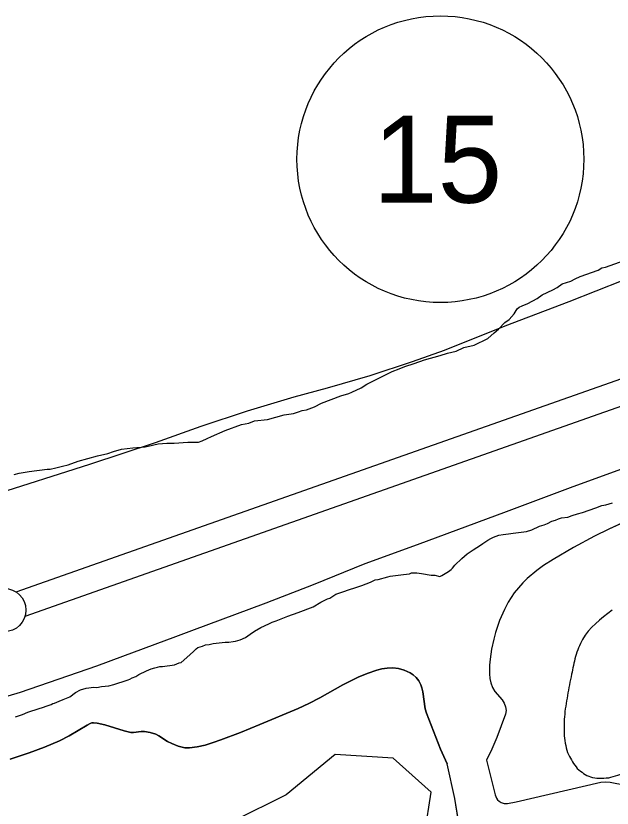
# Model space of a CAD drawing. Extents: x 3177385 to 3215275, y 903885 to 929304.
# Drawn here: x 3184020 to 3184706, y 912619 to 913531 of the extents above; entities that cross this region are included whole.
import ezdxf

# ---------------------------------------------------------------- set-up
doc = ezdxf.new("R2010")
doc.units = 0
for name, color, linetype in [('V-BORW-LINE', 7, 'Continuous'), ('V-LEVE-TOET', 7, 'Continuous'), ('V-ROAD-IDEN', 7, 'Continuous'), ('V-SITE-VEGE', 7, 'Continuous'), ('V-SURV-LINE', 7, 'Continuous'), ('V-TOPO-SHOR', 7, 'Continuous')]:
    doc.layers.add(name, color=color, linetype=linetype)

msp = doc.modelspace()

# ---------------------------------------------------------------- linework, layer by layer
at = {"layer": 'V-BORW-LINE'}
for points in [[(3184386.99, 912680.99), (3184330.52, 912634.46)], [(3184453.7, 912676.64), (3184386.99, 912680.99)], [(3184497.54, 912637.71), (3184453.7, 912676.64)], [(3184490.39, 912590.67), (3184497.54, 912637.71)], [(3184330.52, 912634.46), (3184270.52, 912604.68)]]:
    msp.add_lwpolyline(points, dxfattribs=at)
for points in [[(3184705.72, 912847.03), (3184671.57, 912813.29), (3184663.45, 912793.65)], [(3184663.45, 912793.65), (3184659.02, 912773.24), (3184654.34, 912748.76)], [(3184654.34, 912748.76), (3184650.85, 912724.26), (3184650.42, 912702.59)], [(3184650.42, 912702.59), (3184655.54, 912680.86), (3184665.59, 912664.83)], [(3184665.59, 912664.83), (3184680.74, 912655.11), (3184701.74, 912654.22)], [(3184701.74, 912654.22), (3184722.35, 912660.34), (3184748.01, 912671.69)]]:
    msp.add_spline(points, degree=3, dxfattribs=at)
at = {"layer": 'V-LEVE-TOET'}
for points in [[(3183361.76, 912820.55), (3183432.93, 912836.03), (3183504.29, 912850.55), (3183547.41, 912858.84), (3183652.27, 912883.83), (3183756.76, 912910.35), (3183846.44, 912935.23), (3183930.55, 912960.24), (3183991.15, 912979.25), (3184104.67, 913015.12), (3184180.29, 913039.95), (3184233.05, 913058.93), (3184286.32, 913076.45), (3184340.04, 913092.49), (3184378.17, 913102.91), (3184427.37, 913117.27), (3184476.09, 913133.15), (3184512.69, 913146.2), (3184582.49, 913174.42), (3184656.35, 913202.45), (3184718.25, 913226.78)], [(3184729.19, 913013.89), (3184660.52, 912988.97), (3184583.81, 912960.3), (3184481.49, 912922.25), (3184421.18, 912900.52), (3184361.68, 912876.12), (3184307.13, 912855.18), (3184221.75, 912823.2), (3184203.25, 912816.49), (3184142.57, 912793.77), (3184112.48, 912782.76), (3184024.84, 912752.46), (3183958.17, 912732.65), (3183919.93, 912722.03), (3183853.52, 912704.23), (3183820.11, 912694.81), (3183723.21, 912670.54), (3183697.92, 912664.02), (3183637.08, 912650.8), (3183604.86, 912643.17), (3183556.88, 912632.76), (3183509.25, 912620.8), (3183494.82, 912616.84)]]:
    msp.add_lwpolyline(points, dxfattribs=at)
at = {"layer": 'V-ROAD-IDEN'}
msp.add_circle((3184508.13, 913366.11), 165, dxfattribs=at)
msp.add_circle((3184508.13, 913366.11), 165, dxfattribs=at)
at = {"layer": 'V-SITE-VEGE'}
for p, q in [((3184671.68, 912959.56), (3184687.05, 912964.8)), ((3184687.05, 912964.8), (3184693.7, 912967.42)), ((3184693.7, 912967.42), (3184698.31, 912968.48)), ((3184698.31, 912968.48), (3184706, 912970.58)), ((3184654.77, 912954.31), (3184659.9, 912955.89)), ((3184659.9, 912955.89), (3184666.04, 912957.98)), ((3184666.04, 912957.98), (3184671.68, 912959.56)), ((3184734.15, 912955.1), (3184701.99, 912940.29)), ((3184627.63, 912945.39), (3184631.21, 912946.96)), ((3184631.21, 912946.96), (3184636.33, 912949.56)), ((3184636.33, 912949.56), (3184640.43, 912950.61)), ((3184640.43, 912950.61), (3184644.01, 912952.18)), ((3184644.01, 912952.18), (3184647.6, 912953.23)), ((3184647.6, 912953.23), (3184654.77, 912954.31)), ((3184591.76, 912935.9), (3184607.15, 912937.55)), ((3184607.15, 912937.55), (3184613.29, 912939.64)), ((3184613.29, 912939.64), (3184621.99, 912943.81)), ((3184621.99, 912943.81), (3184627.63, 912945.39)), ((3184701.99, 912940.29), (3184685.46, 912932.22)), ((3184556.93, 912923.85), (3184562.55, 912927.48)), ((3184562.55, 912927.48), (3184566.13, 912929.56)), ((3184566.13, 912929.56), (3184569.2, 912931.12)), ((3184569.2, 912931.12), (3184575.35, 912933.22)), ((3184575.35, 912933.22), (3184580.48, 912934.28)), ((3184580.48, 912934.28), (3184586.63, 912934.84)), ((3184586.63, 912934.84), (3184591.76, 912935.9)), ((3184685.46, 912932.22), (3184661.38, 912919.37)), ((3184545.69, 912916.58), (3184554.38, 912921.77)), ((3184554.38, 912921.77), (3184556.93, 912923.85)), ((3184661.38, 912919.37), (3184637.72, 912905.43)), ((3184532.92, 912906.74), (3184539.05, 912911.91)), ((3184539.05, 912911.91), (3184545.69, 912916.58)), ((3184524.76, 912898.98), (3184532.92, 912906.74)), ((3184637.72, 912905.43), (3184626.88, 912898.4)), ((3184509.96, 912887.07), (3184517.63, 912891.74)), ((3184517.63, 912891.74), (3184520.69, 912893.81)), ((3184520.69, 912893.81), (3184522.22, 912895.37)), ((3184522.22, 912895.37), (3184524.76, 912898.98)), ((3184619.12, 912892.78), (3184608.08, 912883.5)), ((3184626.88, 912898.4), (3184619.12, 912892.78)), ((3184427.87, 912879.3), (3184432.99, 912881.9)), ((3184432.99, 912881.9), (3184436.58, 912882.44)), ((3184436.58, 912882.44), (3184447.85, 912885.6)), ((3184447.85, 912885.6), (3184450.41, 912886.13)), ((3184450.41, 912886.13), (3184465.8, 912888.3)), ((3184465.8, 912888.3), (3184472.47, 912888.86)), ((3184472.47, 912888.86), (3184475.03, 912889.9)), ((3184475.03, 912889.9), (3184481.19, 912889.94)), ((3184481.19, 912889.94), (3184486.33, 912889.47)), ((3184486.33, 912889.47), (3184497.63, 912887.49)), ((3184497.63, 912887.49), (3184501.74, 912887.52)), ((3184501.74, 912887.52), (3184507.4, 912886.02)), ((3184507.4, 912886.02), (3184509.96, 912887.07)), ((3184608.08, 912883.5), (3184602.84, 912878.36)), ((3184408.41, 912872.49), (3184417.63, 912875.64)), ((3184417.63, 912875.64), (3184427.87, 912879.3)), ((3184597.8, 912872.81), (3184593.15, 912866.97)), ((3184602.84, 912878.36), (3184597.8, 912872.81)), ((3184384.35, 912863.08), (3184387.92, 912865.67)), ((3184387.92, 912865.67), (3184394.58, 912867.77)), ((3184394.58, 912867.77), (3184404.82, 912871.44)), ((3184404.82, 912871.44), (3184408.41, 912872.49)), ((3184593.15, 912866.97), (3184586.16, 912856.34)), ((3184361.84, 912851.11), (3184370.53, 912856.31)), ((3184370.53, 912856.31), (3184378.21, 912859.96)), ((3184378.21, 912859.96), (3184380.77, 912861)), ((3184380.77, 912861), (3184384.35, 912863.08)), ((3184586.16, 912856.34), (3184581.74, 912848.03)), ((3184344.44, 912844.32), (3184361.84, 912851.11)), ((3184581.74, 912848.03), (3184576.18, 912835.04)), ((3184319.35, 912834.9), (3184332.66, 912840.13)), ((3184332.66, 912840.13), (3184344.44, 912844.32)), ((3184301.43, 912827.08), (3184310.64, 912831.25)), ((3184310.64, 912831.25), (3184314.74, 912833.33)), ((3184314.74, 912833.33), (3184319.35, 912834.9)), ((3184576.18, 912835.04), (3184571.56, 912821.48)), ((3184286.61, 912817.73), (3184289.16, 912819.29)), ((3184289.16, 912819.29), (3184294.27, 912822.92)), ((3184294.27, 912822.92), (3184301.43, 912827.08)), ((3184571.56, 912821.48), (3184569.42, 912813.82)), ((3184246.63, 912808.72), (3184260.48, 912810.36)), ((3184260.48, 912810.36), (3184264.58, 912810.39)), ((3184264.58, 912810.39), (3184269.71, 912810.94)), ((3184269.71, 912810.94), (3184272.28, 912811.47)), ((3184272.28, 912811.47), (3184277.92, 912813.05)), ((3184277.92, 912813.05), (3184284.06, 912815.66)), ((3184284.06, 912815.66), (3184286.61, 912817.73)), ((3184569.42, 912813.82), (3184567.02, 912802.29)), ((3184220.02, 912795.7), (3184224.61, 912799.84)), ((3184224.61, 912799.84), (3184227.16, 912802.42)), ((3184227.16, 912802.42), (3184229.21, 912803.98)), ((3184229.21, 912803.98), (3184234.33, 912805.56)), ((3184234.33, 912805.56), (3184237.91, 912807.12)), ((3184237.91, 912807.12), (3184242.02, 912807.66)), ((3184242.02, 912807.66), (3184246.63, 912808.72)), ((3184567.02, 912802.29), (3184565.4, 912790.69)), ((3184209.82, 912786.9), (3184220.02, 912795.7)), ((3184565.4, 912790.69), (3184564.79, 912783.91)), ((3184179.57, 912780.53), (3184182.65, 912781.58)), ((3184182.65, 912781.58), (3184185.21, 912782.11)), ((3184185.21, 912782.11), (3184188.29, 912782.13)), ((3184188.29, 912782.13), (3184202.13, 912784.28)), ((3184202.13, 912784.28), (3184207.77, 912786.37)), ((3184207.77, 912786.37), (3184209.82, 912786.9)), ((3184564.79, 912783.91), (3184564.68, 912773.65)), ((3184157.57, 912770.62), (3184161.14, 912773.21)), ((3184161.14, 912773.21), (3184169.84, 912777.38)), ((3184169.84, 912777.38), (3184175.47, 912779.47)), ((3184175.47, 912779.47), (3184179.57, 912780.53)), ((3184423.72, 912774.33), (3184413.7, 912770.03)), ((3184434.94, 912778.08), (3184423.72, 912774.33)), ((3184440.8, 912779.46), (3184434.94, 912778.08)), ((3184446.92, 912780.37), (3184440.8, 912779.46)), ((3184453.28, 912780.63), (3184446.92, 912780.37)), ((3184459.85, 912780.01), (3184453.28, 912780.63)), ((3184466.59, 912778.22), (3184459.85, 912780.01)), ((3184473.42, 912774.9), (3184466.59, 912778.22)), ((3184476.79, 912772.57), (3184473.42, 912774.9)), ((3184480.16, 912769.7), (3184476.79, 912772.57)), ((3184564.68, 912773.65), (3184565.15, 912768.53)), ((3184132.47, 912761.72), (3184147.84, 912766.44)), ((3184147.84, 912766.44), (3184148.86, 912766.96)), ((3184148.86, 912766.96), (3184150.91, 912767.49)), ((3184150.91, 912767.49), (3184153.47, 912769.05)), ((3184153.47, 912769.05), (3184157.57, 912770.62)), ((3184413.7, 912770.03), (3184395.96, 912760.97)), ((3184483.51, 912765.62), (3184480.16, 912769.7)), ((3184485.79, 912760.99), (3184483.51, 912765.62)), ((3184565.15, 912768.53), (3184566.07, 912763.45)), ((3184566.07, 912763.45), (3184568, 912758.24)), ((3184088.39, 912752.16), (3184094.01, 912755.28)), ((3184094.01, 912755.28), (3184100.67, 912757.38)), ((3184100.67, 912757.38), (3184109.39, 912758.47)), ((3184109.39, 912758.47), (3184112.99, 912757.98)), ((3184112.99, 912757.98), (3184118.12, 912759.05)), ((3184118.12, 912759.05), (3184126.84, 912760.13)), ((3184126.84, 912760.13), (3184132.47, 912761.72)), ((3184395.96, 912760.97), (3184369.6, 912746.24)), ((3184486.86, 912757.66), (3184485.79, 912760.99)), ((3184487.85, 912753.01), (3184486.86, 912757.66)), ((3184568, 912758.24), (3184570.92, 912753.45)), ((3184074.07, 912744.36), (3184081.75, 912747.5)), ((3184081.75, 912747.5), (3184088.39, 912752.16)), ((3184369.6, 912746.24), (3184356.87, 912739.54)), ((3184490.66, 912733.69), (3184487.85, 912753.01)), ((3184570.92, 912753.45), (3184579.27, 912743.95)), ((3184050.52, 912734.96), (3184055.64, 912737.05)), ((3184055.64, 912737.05), (3184060.25, 912738.62)), ((3184060.25, 912738.62), (3184062.29, 912739.66)), ((3184062.29, 912739.66), (3184064.34, 912740.18)), ((3184064.34, 912740.18), (3184069.46, 912742.28)), ((3184069.46, 912742.28), (3184074.07, 912744.36)), ((3184356.87, 912739.54), (3184344.67, 912734.02)), ((3184579.27, 912743.95), (3184581.57, 912740.12)), ((3184581.57, 912740.12), (3184583.15, 912736.01)), ((3184583.15, 912736.01), (3184583.64, 912731.69)), ((3184019.28, 912724.47), (3184027.47, 912727.09)), ((3184027.47, 912727.09), (3184033.61, 912729.71)), ((3184033.61, 912729.71), (3184046.42, 912733.9)), ((3184046.42, 912733.9), (3184050.52, 912734.96)), ((3184344.67, 912734.02), (3184300.35, 912715.51)), ((3184492.23, 912728.52), (3184490.66, 912733.69)), ((3184500.18, 912707.8), (3184492.23, 912728.52)), ((3184582.89, 912727.41), (3184573.03, 912700.43)), ((3184583.64, 912731.69), (3184582.89, 912727.41)), ((3184101.57, 912714.72), (3184081.23, 912702.38)), ((3184105.03, 912716.56), (3184101.57, 912714.72)), ((3184107.02, 912717.23), (3184105.03, 912716.56)), ((3184109.1, 912717.49), (3184107.02, 912717.23)), ((3184113.43, 912717.09), (3184109.1, 912717.49)), ((3184122.09, 912714.93), (3184113.43, 912717.09)), ((3184133.32, 912711.67), (3184122.09, 912714.93)), ((3184144.51, 912708.05), (3184133.32, 912711.67)), ((3184300.35, 912715.51), (3184278.15, 912706.33)), ((3184081.23, 912702.38), (3184070.01, 912696.66)), ((3184152.1, 912706.38), (3184144.51, 912708.05)), ((3184155, 912706.22), (3184152.1, 912706.38)), ((3184163.8, 912707.26), (3184155, 912706.22)), ((3184167.7, 912707.29), (3184163.8, 912707.26)), ((3184174.31, 912706.2), (3184167.7, 912707.29)), ((3184180.79, 912704.19), (3184174.31, 912706.2)), ((3184184.38, 912702.49), (3184180.79, 912704.19)), ((3184194.28, 912696.11), (3184184.38, 912702.49)), ((3184278.15, 912706.33), (3184255.71, 912697.71)), ((3184508.34, 912687.13), (3184500.18, 912707.8)), ((3184573.03, 912700.43), (3184567.41, 912687.23)), ((3184070.01, 912696.66), (3184052.62, 912689.31)), ((3184199.02, 912693.65), (3184194.28, 912696.11)), ((3184206.63, 912690.72), (3184199.02, 912693.65)), ((3184214.3, 912688.8), (3184206.63, 912690.72)), ((3184237.43, 912691.84), (3184228.46, 912689.63)), ((3184246.65, 912694.64), (3184237.43, 912691.84)), ((3184255.71, 912697.71), (3184246.65, 912694.64)), ((3184034.85, 912682.93), (3184013.03, 912675.63)), ((3184052.62, 912689.31), (3184034.85, 912682.93)), ((3184219.45, 912688.53), (3184214.3, 912688.8)), ((3184228.46, 912689.63), (3184219.45, 912688.53)), ((3184515.83, 912670.34), (3184508.34, 912687.13)), ((3184567.41, 912687.23), (3184561.08, 912674.37)), ((3184561.08, 912674.37), (3184571.08, 912634.61)), ((3184524.79, 912630.14), (3184515.83, 912670.34)), ((3184595.36, 912626.33), (3184692.86, 912649.01)), ((3184692.86, 912649.01), (3184698.38, 912649.52)), ((3184698.38, 912649.52), (3184703.33, 912649.12)), ((3184703.33, 912649.12), (3184720.92, 912645.61)), ((3184531.45, 912589.24), (3184524.79, 912630.14)), ((3184571.08, 912634.61), (3184572.58, 912630.62)), ((3184572.58, 912630.62), (3184573.84, 912628.82)), ((3184573.84, 912628.82), (3184575.6, 912627.15)), ((3184575.6, 912627.15), (3184577.98, 912625.63)), ((3184577.98, 912625.63), (3184581.63, 912624.48)), ((3184581.63, 912624.48), (3184585.33, 912624.51)), ((3184585.33, 912624.51), (3184595.36, 912626.33))]:
    msp.add_line(p, q, dxfattribs=at)
msp.add_lwpolyline([(3184017.74, 913003.24), (3184023.54, 913004.94), (3184035.14, 913006.68), (3184055.86, 913009.31), (3184059.18, 913009.34), (3184065.8, 913011.04), (3184073.26, 913012.75), (3184079.88, 913014.46), (3184091.47, 913018.69), (3184113.83, 913024.65), (3184125.42, 913027.22), (3184132.04, 913029.76), (3184141.15, 913032.31), (3184154.41, 913034.06), (3184168.51, 913034.99), (3184171.82, 913035.85), (3184183.42, 913038.41), (3184193.37, 913039.32), (3184201.66, 913039.37), (3184217.42, 913040.31), (3184229.86, 913040.4), (3184234, 913042.09), (3184239.79, 913044.62), (3184244.75, 913047.14), (3184260.46, 913053.89), (3184279.5, 913060.66), (3184287.78, 913062.38), (3184294.4, 913064.91), (3184309.32, 913066.68), (3184328.37, 913071.79), (3184339.14, 913073.52), (3184344.93, 913075.22), (3184349.07, 913076.91), (3184354.04, 913077.78), (3184363.14, 913081.16), (3184371.41, 913085.37), (3184393.75, 913093.82), (3184402.86, 913096.37), (3184406.16, 913098.05), (3184416.91, 913103.1), (3184423.52, 913107.3), (3184433.44, 913112.35), (3184452.46, 913121.61), (3184460.73, 913124.98), (3184467.35, 913127.52), (3184478.11, 913130.91), (3184489.69, 913135.14), (3184507.91, 913140.25), (3184516.19, 913142.79), (3184526.12, 913145.35), (3184535.22, 913149.57), (3184546.82, 913152.14), (3184562.53, 913159.71), (3184569.95, 913166.4), (3184574.89, 913170.58), (3184582.31, 913178.1), (3184587.27, 913181.46), (3184593.02, 913188.13), (3184596.3, 913193.96), (3184598.78, 913195.64), (3184602.08, 913197.32), (3184608.7, 913199.86), (3184619.45, 913205.74), (3184625.23, 913209.93), (3184637.63, 913215.82), (3184642.59, 913218.35), (3184648.37, 913222.54), (3184658.29, 913225.92), (3184663.26, 913228.45), (3184669.05, 913230.98), (3184689.73, 913238.59), (3184693.86, 913241.11), (3184698, 913241.97), (3184741.04, 913257.2)], dxfattribs=at)
at = {"layer": 'V-SURV-LINE'}
for points in [[(3184020.15, 912868.02), (3185454.02, 913373.64)], [(3185464, 913345.35), (3184030.12, 912839.72)]]:
    msp.add_lwpolyline(points, dxfattribs=at)
msp.add_circle((3184006.3, 912847.23), 25, dxfattribs=at)
at = {"layer": 'V-TOPO-SHOR'}
msp.add_line((3184524.79, 912630.14), (3184515.83, 912670.34), dxfattribs=at)
for points in [[(3184734.15, 912955.1), (3184701.99, 912940.29), (3184685.46, 912932.22), (3184661.38, 912919.37), (3184637.72, 912905.43), (3184626.88, 912898.4), (3184619.12, 912892.78), (3184608.08, 912883.5), (3184602.84, 912878.36), (3184597.8, 912872.81), (3184593.15, 912866.97), (3184586.16, 912856.34), (3184581.74, 912848.03), (3184576.18, 912835.04), (3184571.56, 912821.48), (3184569.42, 912813.82), (3184567.02, 912802.29), (3184565.4, 912790.69), (3184564.79, 912783.9), (3184564.68, 912773.65), (3184565.15, 912768.53), (3184566.07, 912763.45), (3184568, 912758.24), (3184570.92, 912753.45), (3184579.27, 912743.95), (3184581.57, 912740.12), (3184583.15, 912736.01), (3184583.64, 912731.69), (3184582.89, 912727.41), (3184573.03, 912700.43), (3184567.41, 912687.23), (3184561.08, 912674.37)], [(3184013.03, 912675.63), (3184034.85, 912682.93), (3184052.62, 912689.31), (3184070.01, 912696.66), (3184081.23, 912702.38), (3184101.57, 912714.72), (3184105.03, 912716.56), (3184107.02, 912717.23), (3184109.1, 912717.49), (3184113.43, 912717.09), (3184122.09, 912714.93), (3184133.32, 912711.67), (3184144.51, 912708.05), (3184152.1, 912706.38), (3184155, 912706.22), (3184163.8, 912707.26), (3184167.7, 912707.29), (3184174.31, 912706.2), (3184180.79, 912704.19), (3184184.38, 912702.49), (3184194.28, 912696.11), (3184199.02, 912693.65), (3184206.63, 912690.71), (3184214.3, 912688.81), (3184219.45, 912688.53), (3184228.46, 912689.63), (3184237.43, 912691.84), (3184246.65, 912694.64), (3184255.71, 912697.71), (3184278.15, 912706.33), (3184300.35, 912715.51), (3184344.67, 912734.02), (3184356.87, 912739.54), (3184369.6, 912746.24), (3184395.96, 912760.97), (3184413.7, 912770.03), (3184423.72, 912774.33), (3184434.94, 912778.08), (3184440.8, 912779.46), (3184446.92, 912780.37), (3184453.28, 912780.63), (3184459.85, 912780.01)], [(3184459.85, 912780.01), (3184466.59, 912778.22), (3184473.42, 912774.9), (3184476.79, 912772.57), (3184480.16, 912769.7), (3184483.51, 912765.62), (3184485.79, 912760.99), (3184486.86, 912757.66), (3184487.85, 912753.01), (3184490.66, 912733.69), (3184492.23, 912728.52), (3184500.18, 912707.8), (3184508.34, 912687.13), (3184515.83, 912670.34)], [(3184561.08, 912674.37), (3184571.08, 912634.61), (3184572.58, 912630.62), (3184573.84, 912628.82), (3184575.6, 912627.15), (3184577.98, 912625.63), (3184581.63, 912624.48), (3184585.33, 912624.51), (3184595.36, 912626.33), (3184692.86, 912649.01), (3184698.38, 912649.52), (3184703.33, 912649.12), (3184720.92, 912645.61)], [(3184419.85, 912531.74), (3184429.84, 912535.95), (3184439.55, 912540.48), (3184445.85, 912543.08), (3184452.36, 912545.26), (3184465.64, 912548.91), (3184490.08, 912554.9), (3184498.89, 912557.38), (3184506.15, 912559.79), (3184512.01, 912562.14), (3184516.69, 912564.42), (3184520.38, 912566.63), (3184523.25, 912568.73), (3184527.39, 912572.84), (3184529.67, 912576.33), (3184530.86, 912579.19), (3184531.74, 912583.93), (3184531.45, 912589.24), (3184524.79, 912630.14)]]:
    msp.add_lwpolyline(points, dxfattribs=at)

# ---------------------------------------------------------------- texts
at = {"layer": 'V-ROAD-IDEN'}
msp.add_text('15', height=100, rotation=359.99998, dxfattribs=at).set_placement((3184430.57, 913316.11))

doc.saveas('drawing.dxf')
